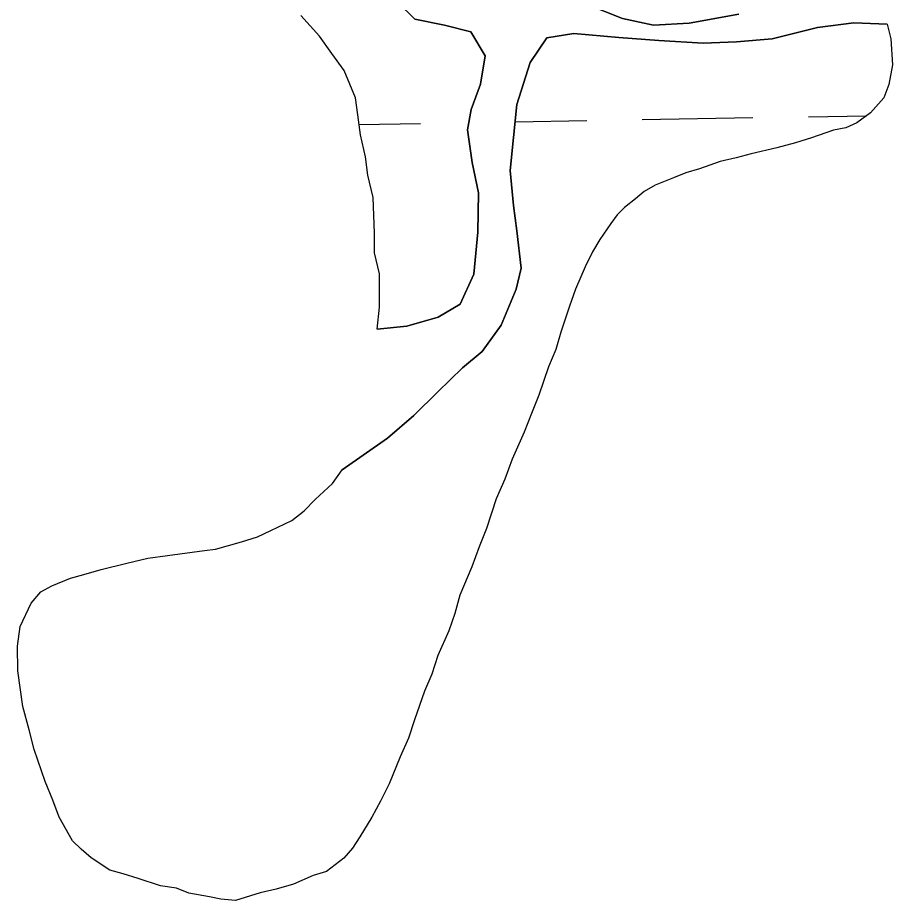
# Model space of a CAD drawing. Extents: x 3887375 to 3925618, y 296674 to 322633.
# Drawn here: x 3911561.2 to 3911813.6, y 302511.4 to 302766.1 of the extents above; entities that cross this region are included whole.
import ezdxf

# ---------------------------------------------------------------- set-up
doc = ezdxf.new("R2010")
doc.units = 0
doc.layers.add('V-TOPO-SHOR', color=7, linetype='Continuous')
doc.layers.add('V-WETL-SWMP', color=7, linetype='Continuous')

msp = doc.modelspace()

# ---------------------------------------------------------------- linework, layer by layer
at = {"layer": 'V-TOPO-SHOR'}
for points in [[(3911665.02, 302676.16), (3911673.54, 302677.08), (3911682.6, 302679.61), (3911688.98, 302683.37), (3911692.85, 302692.09), (3911694.05, 302704.18), (3911694.18, 302715.56), (3911692.36, 302724.26), (3911691.08, 302733.67), (3911692.12, 302739.54), (3911694.76, 302746.84), (3911696.15, 302755.02), (3911692.03, 302761.94), (3911684.38, 302763.86), (3911675.84, 302765.6), (3911670.84, 302770.56)], [(3911725.12, 302770.07), (3911735.79, 302765.85), (3911744.69, 302763.93), (3911755, 302764.51), (3911769.38, 302767.05)], [(3911665.02, 302676.16), (3911665.7, 302682.56), (3911665.66, 302692.16), (3911664.21, 302698.19), (3911664.19, 302703.88), (3911663.79, 302714.19), (3911662.34, 302720.58), (3911661.61, 302725.91), (3911660.16, 302732.3), (3911659.43, 302737.98), (3911658.69, 302742.96), (3911655.46, 302750.77), (3911651.89, 302755.73), (3911648.31, 302760.69), (3911642.95, 302766.71)], [(3911812.17, 302764.22), (3911813.25, 302759.96), (3911813.64, 302752.49), (3911812.6, 302746.8), (3911811.19, 302742.89), (3911807.3, 302738.6), (3911803.4, 302735.75), (3911800.21, 302734.31), (3911796.66, 302733.58), (3911790.27, 302731.42), (3911785.65, 302729.98), (3911780.33, 302728.54), (3911772.87, 302726.73), (3911768.61, 302725.65), (3911763.99, 302724.56), (3911757.96, 302722.4), (3911754.05, 302721.32), (3911750.5, 302719.88), (3911745.18, 302717.73), (3911741.99, 302715.94), (3911739.51, 302713.79), (3911736.32, 302711.29), (3911734.2, 302709.15), (3911732.43, 302706.66), (3911729.25, 302702.02), (3911727.13, 302698.46), (3911725.02, 302694.18), (3911722.2, 302687.77), (3911720.44, 302682.79), (3911717.99, 302675.31), (3911716.58, 302670.33), (3911714.47, 302665.35), (3911711.66, 302657.16), (3911709.55, 302651.82), (3911707.44, 302646.48), (3911703.92, 302638.64), (3911701.81, 302632.94), (3911699.35, 302627.25), (3911696.54, 302618.71), (3911694.43, 302613.36), (3911692.32, 302607.67), (3911688.8, 302599.48), (3911687.4, 302594.14), (3911685.64, 302589.15), (3911682.47, 302582.03), (3911680.72, 302576.69), (3911678.61, 302571.71), (3911675.8, 302563.52), (3911674.04, 302558.18), (3911671.58, 302552.84), (3911668.41, 302545), (3911665.94, 302540.02), (3911663.47, 302535.39), (3911659.94, 302529.68), (3911657.82, 302526.48), (3911655.35, 302523.62), (3911650.39, 302519.69), (3911646.48, 302518.61), (3911640.81, 302516.1), (3911635.83, 302514.65), (3911631.22, 302513.57), (3911624.12, 302511.4), (3911619.85, 302511.74), (3911616.65, 302512.44)], [(3911812.17, 302764.22), (3911802.57, 302764.54), (3911792.09, 302763.25), (3911778.95, 302759.99), (3911768.65, 302759.06), (3911759.05, 302758.66), (3911746.25, 302759.5), (3911734.69, 302760.34), (3911721.71, 302761.53), (3911713.9, 302760.25), (3911709.13, 302753.12), (3911705.27, 302741.02), (3911703.39, 302722), (3911704.33, 302711.87), (3911705.24, 302704.59), (3911706.53, 302693.75), (3911705.14, 302687.7), (3911700.74, 302677.37), (3911695.26, 302669.71), (3911689.59, 302665.06), (3911682.51, 302658.1), (3911675.61, 302651.32), (3911667.99, 302644.71), (3911654.88, 302635.59)], [(3911616.65, 302512.44), (3911610.6, 302513.48), (3911607.04, 302514.89), (3911602.42, 302515.58), (3911596.01, 302517.68), (3911591.74, 302519.09), (3911587.82, 302520.14), (3911582.48, 302523.67), (3911579.62, 302526.15), (3911577.12, 302528.62), (3911573.18, 302535.36), (3911571.39, 302540.33), (3911569.23, 302545.66), (3911565.99, 302554.88), (3911564.55, 302560.56), (3911562.74, 302567.31), (3911561.28, 302577.61), (3911561.25, 302584.72), (3911561.93, 302590.41), (3911565.11, 302597.18), (3911567.94, 302600.39), (3911571.13, 302602.18), (3911576.45, 302604.34), (3911580.36, 302605.42), (3911585.33, 302606.86), (3911592.79, 302608.67), (3911598.82, 302610.12), (3911604.51, 302610.85), (3911615.16, 302612.32), (3911618.36, 302612.69), (3911625.82, 302614.85), (3911630.43, 302616.29), (3911634.33, 302618.09), (3911640.37, 302620.96), (3911643.91, 302623.81), (3911647.09, 302627.03), (3911652.05, 302631.67), (3911654.88, 302635.59)]]:
    msp.add_lwpolyline(points, dxfattribs=at)
at = {"layer": 'V-WETL-SWMP'}
for p, q in [((3911735.8, 302765.85), (3911725.11, 302770.07)), ((3911769.38, 302767.05), (3911755, 302764.51)), ((3911744.69, 302763.93), (3911735.8, 302765.85)), ((3911755, 302764.51), (3911744.69, 302763.93)), ((3911704.78, 302736.04), (3911725.44, 302736.39)), ((3911741.44, 302736.67), (3911773.43, 302737.22)), ((3911789.43, 302737.49), (3911806.17, 302737.78)), ((3911659.78, 302735.27), (3911677.45, 302735.57))]:
    msp.add_line(p, q, dxfattribs=at)
for points in [[(3911672.63, 302852.32), (3911671.8, 302839.7), (3911669.53, 302828.32), (3911665.68, 302815.15), (3911662.56, 302796.47), (3911666.53, 302781.2), (3911670.84, 302770.56), (3911675.84, 302765.6), (3911684.38, 302763.86), (3911692.03, 302761.94), (3911696.15, 302755.02), (3911694.76, 302746.84), (3911692.12, 302739.54), (3911691.08, 302733.67), (3911692.36, 302724.26), (3911694.18, 302715.56), (3911694.05, 302704.18), (3911692.85, 302692.09), (3911688.98, 302683.37), (3911682.6, 302679.61), (3911673.54, 302677.08), (3911665.02, 302676.16)], [(3911665.02, 302676.16), (3911665.7, 302682.56), (3911665.66, 302692.16), (3911664.21, 302698.19), (3911664.19, 302703.88), (3911663.79, 302714.19), (3911662.34, 302720.58), (3911661.61, 302725.91), (3911660.16, 302732.3), (3911659.43, 302737.98), (3911658.7, 302742.96), (3911655.46, 302750.77), (3911651.89, 302755.73), (3911648.31, 302760.69), (3911642.95, 302766.71)], [(3911616.65, 302512.44), (3911610.6, 302513.48), (3911607.04, 302514.89), (3911602.42, 302515.58), (3911596.01, 302517.68), (3911591.74, 302519.09), (3911587.82, 302520.14), (3911582.48, 302523.67), (3911579.62, 302526.15), (3911577.12, 302528.62), (3911573.19, 302535.36), (3911571.39, 302540.33), (3911569.23, 302545.66), (3911565.99, 302554.88), (3911564.55, 302560.57), (3911562.74, 302567.31), (3911561.28, 302577.61), (3911561.25, 302584.72), (3911561.94, 302590.41), (3911565.11, 302597.18), (3911567.94, 302600.39), (3911571.13, 302602.18), (3911576.45, 302604.34), (3911580.36, 302605.42), (3911585.33, 302606.86), (3911592.79, 302608.67), (3911598.82, 302610.12), (3911604.51, 302610.85), (3911615.16, 302612.32), (3911618.36, 302612.69), (3911625.82, 302614.85), (3911630.43, 302616.29), (3911634.33, 302618.09), (3911640.37, 302620.96), (3911643.91, 302623.82), (3911647.09, 302627.03), (3911652.05, 302631.67), (3911654.88, 302635.59), (3911667.99, 302644.71), (3911675.61, 302651.32), (3911682.51, 302658.1), (3911689.59, 302665.06), (3911695.26, 302669.71), (3911700.74, 302677.37), (3911705.14, 302687.7), (3911706.53, 302693.75), (3911705.24, 302704.59), (3911704.33, 302711.87), (3911703.39, 302722), (3911705.27, 302741.02), (3911709.13, 302753.12), (3911713.9, 302760.25), (3911721.71, 302761.53), (3911734.69, 302760.34), (3911746.25, 302759.5), (3911759.05, 302758.66), (3911768.65, 302759.06), (3911778.95, 302759.99), (3911792.09, 302763.25), (3911802.57, 302764.53), (3911812.17, 302764.22), (3911813.25, 302759.96), (3911813.64, 302752.49), (3911812.6, 302746.8), (3911811.19, 302742.89), (3911807.3, 302738.6), (3911803.4, 302735.74), (3911800.21, 302734.31), (3911796.66, 302733.58), (3911790.27, 302731.42), (3911785.65, 302729.98), (3911780.33, 302728.54), (3911772.87, 302726.73), (3911768.61, 302725.65), (3911763.99, 302724.56), (3911757.96, 302722.4), (3911754.05, 302721.32), (3911750.5, 302719.88), (3911745.18, 302717.73), (3911741.99, 302715.94), (3911739.51, 302713.79), (3911736.32, 302711.29), (3911734.2, 302709.15), (3911732.43, 302706.66), (3911729.25, 302702.02), (3911727.13, 302698.46), (3911725.02, 302694.18), (3911722.2, 302687.77), (3911720.44, 302682.79), (3911717.99, 302675.31), (3911716.58, 302670.33), (3911714.47, 302665.35), (3911711.66, 302657.16), (3911709.55, 302651.82), (3911707.44, 302646.48), (3911703.92, 302638.64), (3911701.81, 302632.94), (3911699.35, 302627.25), (3911696.54, 302618.7), (3911694.43, 302613.36), (3911692.32, 302607.67)], [(3911692.32, 302607.67), (3911688.8, 302599.48), (3911687.4, 302594.14), (3911685.64, 302589.15), (3911682.47, 302582.03), (3911680.72, 302576.69), (3911678.61, 302571.71), (3911675.8, 302563.52), (3911674.04, 302558.18), (3911671.58, 302552.84), (3911668.41, 302545), (3911665.94, 302540.02), (3911663.47, 302535.39), (3911659.94, 302529.68), (3911657.82, 302526.48), (3911655.35, 302523.62), (3911650.39, 302519.69), (3911646.48, 302518.61), (3911640.81, 302516.1), (3911635.83, 302514.65), (3911631.22, 302513.57), (3911624.12, 302511.4), (3911619.85, 302511.74), (3911616.65, 302512.44)]]:
    msp.add_lwpolyline(points, dxfattribs=at)

doc.saveas('drawing.dxf')
